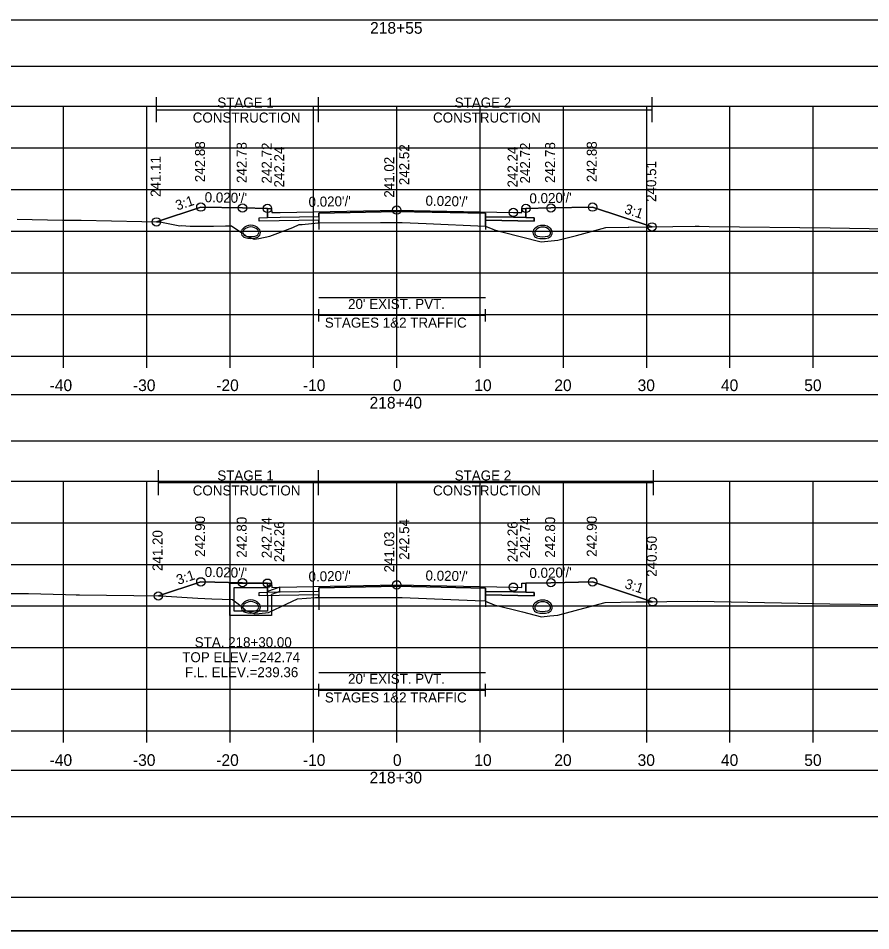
# Model space of a CAD drawing. Extents: x 1369627 to 1374022, y 380035 to 398173.
# Drawn here: x 1372053.1 to 1372155.4, y 384092.2 to 384201.7 of the extents above; entities that cross this region are included whole.
import ezdxf

# ---------------------------------------------------------------- set-up
doc = ezdxf.new("R2010")
doc.units = 0
for name, color, linetype in [('Default', 7, 'Continuous'), ('R_Alt Surface', 7, 'Continuous'), ('R_Axis', 7, 'Continuous'), ('R_Axis Annot', 7, 'Continuous'), ('R_Border', 7, 'Continuous'), ('R_Exist Surface', 7, 'Continuous'), ('R_Fin Surface', 7, 'Continuous'), ('R_Grid', 7, 'Continuous'), ('R_MOT', 7, 'Continuous'), ('R_No Plot', 7, 'Continuous'), ('R_Water', 7, 'Continuous'), ('R_Water Annot', 7, 'Continuous'), ('R_Xsect Elev', 7, 'Continuous'), ('R_Xsect Slope', 7, 'Continuous'), ('T_Vehicle Path Rt', 7, 'Continuous')]:
    doc.layers.add(name, color=color, linetype=linetype)

msp = doc.modelspace()

# ---------------------------------------------------------------- linework, layer by layer
at = {"layer": 'Default'}
for p, q in [((1372089.19, 384165.33), (1372089.19, 384166.83)), ((1372109.19, 384165.33), (1372109.19, 384166.83)), ((1372089.19, 384166.08), (1372109.19, 384166.08)), ((1372089.19, 384120.33), (1372089.19, 384121.83)), ((1372109.19, 384120.33), (1372109.19, 384121.83)), ((1372089.19, 384121.08), (1372109.19, 384121.08))]:
    msp.add_line(p, q, dxfattribs=at)
for points in [[(1371948.53, 384195.99), (1372248.53, 384195.99), (1372248.53, 384201.52), (1371948.53, 384201.52)], [(1371948.53, 384151), (1372248.53, 384151), (1372248.53, 384156.52), (1371948.53, 384156.52)], [(1371948.53, 384105.9), (1372248.53, 384105.9), (1372248.53, 384111.42), (1371948.53, 384111.42)]]:
    msp.add_lwpolyline(points, close=True, dxfattribs=at)
at = {"layer": 'R_Alt Surface'}
for points in [[(1372083.03, 384178.91), (1372083.03, 384177.81), (1372084.53, 384177.84), (1372089.19, 384177.93), (1372089.19, 384178.35), (1372098.53, 384178.53), (1372109.19, 384178.32), (1372109.19, 384177.9), (1372112.53, 384177.84), (1372114.03, 384177.81), (1372114.03, 384178.91)], [(1372083.03, 384133.92), (1372083.03, 384132.83), (1372084.53, 384132.86), (1372089.19, 384132.95), (1372089.19, 384133.37), (1372098.53, 384133.55), (1372109.19, 384133.34), (1372109.19, 384132.92), (1372112.53, 384132.86), (1372114.03, 384132.83), (1372114.03, 384133.92)]]:
    msp.add_lwpolyline(points, dxfattribs=at)
for points in [[(1372082.03, 384177.79), (1372083.03, 384177.81), (1372084.53, 384177.84), (1372089.19, 384177.93), (1372089.19, 384177.51), (1372082.03, 384177.37)], [(1372115.03, 384177.79), (1372114.03, 384177.81), (1372112.53, 384177.84), (1372109.19, 384177.9), (1372109.19, 384177.49), (1372115.03, 384177.37)], [(1372082.03, 384132.81), (1372083.03, 384132.83), (1372084.53, 384132.86), (1372089.19, 384132.95), (1372089.19, 384132.53), (1372082.03, 384132.39)], [(1372115.03, 384132.81), (1372114.03, 384132.83), (1372112.53, 384132.86), (1372109.19, 384132.92), (1372109.19, 384132.51), (1372115.03, 384132.39)]]:
    msp.add_lwpolyline(points, close=True, dxfattribs=at)
at = {"layer": 'R_Axis'}
for p, q in [((1371948.53, 384161.18), (1372248.53, 384161.18)), ((1372058.53, 384159.78), (1372058.53, 384161.18)), ((1372068.53, 384159.78), (1372068.53, 384161.18)), ((1372078.53, 384159.78), (1372078.53, 384161.18)), ((1372088.53, 384159.78), (1372088.53, 384161.18)), ((1372098.53, 384159.78), (1372098.53, 384161.18)), ((1372108.53, 384159.78), (1372108.53, 384161.18)), ((1372118.53, 384159.78), (1372118.53, 384161.18)), ((1372128.53, 384159.78), (1372128.53, 384161.18)), ((1372138.53, 384159.78), (1372138.53, 384161.18)), ((1372148.53, 384159.78), (1372148.53, 384161.18)), ((1371948.53, 384116.18), (1372248.53, 384116.18)), ((1372058.53, 384114.78), (1372058.53, 384116.18)), ((1372068.53, 384114.78), (1372068.53, 384116.18)), ((1372078.53, 384114.78), (1372078.53, 384116.18)), ((1372088.53, 384114.78), (1372088.53, 384116.18)), ((1372098.53, 384114.78), (1372098.53, 384116.18)), ((1372108.53, 384114.78), (1372108.53, 384116.18)), ((1372118.53, 384114.78), (1372118.53, 384116.18)), ((1372128.53, 384114.78), (1372128.53, 384116.18)), ((1372138.53, 384114.78), (1372138.53, 384116.18)), ((1372148.53, 384114.78), (1372148.53, 384116.18))]:
    msp.add_line(p, q, dxfattribs=at)
at = {"layer": 'R_Border'}
msp.add_line((1372256.71, 384096.18), (1371940.53, 384096.18), dxfattribs=at)
at = {"layer": 'R_Exist Surface'}
for points in [[(1372052.97, 384177.6), (1372058.42, 384177.48), (1372058.6, 384177.48), (1372060.67, 384177.49), (1372067.94, 384177.32), (1372070.08, 384177.28), (1372071.69, 384176.99), (1372072.5, 384176.82), (1372072.7, 384176.85), (1372073.72, 384176.78), (1372074.19, 384176.78), (1372076.54, 384176.79), (1372077.97, 384176.8), (1372078.69, 384176.82), (1372079.83, 384176.06), (1372080.07, 384175.94), (1372080.42, 384175.61), (1372080.59, 384175.55), (1372081.44, 384175.23), (1372081.97, 384175.29), (1372083.32, 384175.59), (1372086.06, 384176.6), (1372086.83, 384176.97), (1372087.17, 384176.99), (1372089.05, 384177.17), (1372096.59, 384177.2), (1372099.19, 384177.2), (1372102.08, 384177.08), (1372109.16, 384176.78), (1372110.17, 384176.36), (1372110.24, 384176.33), (1372111.13, 384176.1), (1372115.85, 384174.89), (1372116.67, 384174.97), (1372117.86, 384175.09), (1372120.1, 384175.67), (1372123.62, 384176.6), (1372134.35, 384176.77), (1372134.82, 384176.77), (1372136.01, 384176.75), (1372150.57, 384176.56), (1372162.25, 384176.38)], [(1372051.54, 384132.68), (1372053.93, 384132.69), (1372054.34, 384132.69), (1372058.76, 384132.57), (1372060.04, 384132.52), (1372060.45, 384132.53), (1372070.21, 384132.38), (1372074.65, 384132.13), (1372076.33, 384132.02), (1372078.83, 384131.96), (1372079.88, 384131.15), (1372080.42, 384130.64), (1372081.39, 384130.27), (1372081.5, 384130.23), (1372082.04, 384130.29), (1372083.15, 384130.39), (1372085.35, 384131.44), (1372086.64, 384132.04), (1372088.78, 384132.18), (1372089.04, 384132.2), (1372090.09, 384132.21), (1372099.19, 384132.21), (1372107.93, 384131.83), (1372109.15, 384131.78), (1372109.16, 384131.77), (1372110.24, 384131.33), (1372113.63, 384130.47), (1372115.9, 384129.89), (1372116.9, 384129.99), (1372117.86, 384130.08), (1372120.97, 384130.92), (1372123.56, 384131.6), (1372127.27, 384131.66), (1372134.64, 384131.75), (1372146.7, 384131.52), (1372150.51, 384131.45), (1372168.72, 384131.24)]]:
    msp.add_lwpolyline(points, dxfattribs=at)
at = {"layer": 'R_Fin Surface'}
for points in [[(1372069.69, 384177.29), (1372075.02, 384179.06), (1372080.02, 384178.96), (1372083.02, 384178.9), (1372083.52, 384178.9), (1372083.53, 384178.4), (1372084.53, 384178.42), (1372086.53, 384178.46), (1372098.53, 384178.7), (1372110.53, 384178.46), (1372112.53, 384178.42), (1372113.53, 384178.4), (1372113.54, 384178.9), (1372114.04, 384178.9), (1372117.04, 384178.96), (1372122.04, 384179.06), (1372129.17, 384176.69)], [(1372069.92, 384132.38), (1372075.02, 384134.08), (1372080.02, 384133.98), (1372083.02, 384133.92), (1372083.52, 384133.92), (1372083.53, 384133.42), (1372084.53, 384133.44), (1372086.53, 384133.48), (1372098.53, 384133.72), (1372110.53, 384133.48), (1372112.53, 384133.44), (1372113.53, 384133.42), (1372113.54, 384133.92), (1372114.04, 384133.92), (1372117.04, 384133.98), (1372122.04, 384134.08), (1372129.24, 384131.68)]]:
    msp.add_lwpolyline(points, dxfattribs=at)
at = {"layer": 'R_Grid'}
for p, q in [((1371948.53, 384191.18), (1372248.53, 384191.18)), ((1372058.53, 384161.18), (1372058.53, 384191.18)), ((1372068.53, 384161.18), (1372068.53, 384191.18)), ((1372078.53, 384161.18), (1372078.53, 384191.18)), ((1372088.53, 384161.18), (1372088.53, 384191.18)), ((1372098.53, 384161.18), (1372098.53, 384191.18)), ((1372108.53, 384161.18), (1372108.53, 384191.18)), ((1372118.53, 384161.18), (1372118.53, 384191.18)), ((1372128.53, 384161.18), (1372128.53, 384191.18)), ((1372138.53, 384161.18), (1372138.53, 384191.18)), ((1372148.53, 384161.18), (1372148.53, 384191.18)), ((1371948.53, 384186.18), (1372248.53, 384186.18)), ((1371948.53, 384181.18), (1372248.53, 384181.18)), ((1371948.53, 384176.18), (1372248.53, 384176.18)), ((1371948.53, 384171.18), (1372248.53, 384171.18)), ((1371948.53, 384166.18), (1372248.53, 384166.18)), ((1371948.53, 384161.18), (1372248.53, 384161.18)), ((1371948.53, 384146.18), (1372248.53, 384146.18)), ((1372058.53, 384116.18), (1372058.53, 384146.18)), ((1372068.53, 384116.18), (1372068.53, 384146.18)), ((1372078.53, 384116.18), (1372078.53, 384146.18)), ((1372088.53, 384116.18), (1372088.53, 384146.18)), ((1372098.53, 384116.18), (1372098.53, 384146.18)), ((1372108.53, 384116.18), (1372108.53, 384146.18)), ((1372118.53, 384116.18), (1372118.53, 384146.18)), ((1372128.53, 384116.18), (1372128.53, 384146.18)), ((1372138.53, 384116.18), (1372138.53, 384146.18)), ((1372148.53, 384116.18), (1372148.53, 384146.18)), ((1371948.53, 384141.18), (1372248.53, 384141.18)), ((1371948.53, 384136.18), (1372248.53, 384136.18)), ((1371948.53, 384131.18), (1372248.53, 384131.18)), ((1371948.53, 384126.18), (1372248.53, 384126.18)), ((1371948.53, 384121.18), (1372248.53, 384121.18)), ((1371948.53, 384116.18), (1372248.53, 384116.18))]:
    msp.add_line(p, q, dxfattribs=at)
at = {"layer": 'R_MOT'}
for p, q in [((1372069.69, 384189.26), (1372069.69, 384192.26)), ((1372089.15, 384189.26), (1372089.15, 384192.26)), ((1372129.17, 384189.26), (1372129.17, 384192.26)), ((1372069.69, 384190.76), (1372129.17, 384190.76)), ((1372069.92, 384144.5), (1372069.92, 384147.5)), ((1372089.15, 384144.5), (1372089.15, 384147.5)), ((1372129.35, 384144.5), (1372129.35, 384147.5)), ((1372069.92, 384146), (1372129.35, 384146))]:
    msp.add_line(p, q, dxfattribs=at)
at = {"layer": 'R_No Plot'}
msp.add_line((1371928.13, 384092.2), (1372261.46, 384092.2), dxfattribs=at)
for points in [[(1371928.12, 384305.53), (1372261.46, 384305.53), (1372261.46, 384092.19), (1371928.12, 384092.19)], [(1372174.45, 384301.64), (1372194.07, 384301.64), (1372194.07, 384291.76), (1372210.18, 384291.76), (1372233.38, 384291.76), (1372233.38, 384259.09), (1372256.59, 384259.09), (1372256.71, 384096.18), (1371940.53, 384096.18), (1371940.53, 384301.64)]]:
    msp.add_lwpolyline(points, close=True, dxfattribs=at)
for points in [[(1372089.19, 384168.2), (1372109.19, 384168.2)], [(1372089.19, 384123.21), (1372109.19, 384123.21)]]:
    msp.add_lwpolyline(points, dxfattribs=at)
for centre in [(1372075.02, 384179.06), (1372080.02, 384178.96), (1372083.02, 384178.9), (1372114.04, 384178.9), (1372117.04, 384178.96), (1372122.04, 384179.06), (1372098.53, 384178.7), (1372112.53, 384178.42), (1372069.69, 384177.29), (1372129.17, 384176.69), (1372075.02, 384134.08), (1372080.02, 384133.98), (1372083.02, 384133.92), (1372117.04, 384133.98), (1372122.04, 384134.08), (1372098.53, 384133.72), (1372112.53, 384133.44), (1372069.92, 384132.38), (1372129.24, 384131.68)]:
    msp.add_circle(centre, 0.5, dxfattribs=at)
at = {"layer": 'R_Water'}
for p, q in [((1372078.52, 384133.92), (1372083.27, 384133.92)), ((1372078.52, 384132.42), (1372078.52, 384133.92)), ((1372079.02, 384132.42), (1372079.02, 384133.42)), ((1372079.02, 384133.42), (1372083.02, 384133.42)), ((1372083.35, 384133.76), (1372083.02, 384133.42)), ((1372084.52, 384133.44), (1372083.02, 384132.92)), ((1372083.35, 384133.76), (1372083.27, 384133.92)), ((1372083.02, 384132.42), (1372083.02, 384132.92)), ((1372084.52, 384132.91), (1372083.52, 384132.56)), ((1372083.52, 384132.42), (1372083.52, 384132.56))]:
    msp.add_line(p, q, dxfattribs=at)
for points in [[(1372084.52, 384132.91), (1372084.52, 384133.44)], [(1372083.52, 384132.42), (1372083.52, 384130.04), (1372081.02, 384130.04), (1372078.52, 384130.04), (1372078.52, 384132.42)], [(1372083.02, 384132.42), (1372083.02, 384130.54), (1372081.02, 384130.54), (1372079.02, 384130.54), (1372079.02, 384132.42)]]:
    msp.add_lwpolyline(points, dxfattribs=at)
for centre, radius, start, end in [((1372080.51, 384176.03), 0.646, 136.3515, 253.9529), ((1372081.02, 384175.54), 1.35, 43.6485, 136.3515), ((1372080.51, 384176.03), 0.438, 136.3515, 253.9529), ((1372081.02, 384175.54), 1.15, 43.6485, 136.3515), ((1372081.53, 384176.03), 0.438, 286.0471, 43.6485), ((1372081.53, 384176.03), 0.646, 286.0471, 43.6485), ((1372115.53, 384176.01), 0.646, 136.3515, 253.9529), ((1372116.04, 384175.52), 1.35, 43.6485, 136.3515), ((1372115.53, 384176.01), 0.438, 136.3515, 253.9529), ((1372116.04, 384175.52), 1.15, 43.6485, 136.3515), ((1372116.55, 384176.01), 0.438, 286.0471, 43.6485), ((1372116.55, 384176.01), 0.646, 286.0471, 43.6485), ((1372081.02, 384177.81), 2.5, 253.9529, 286.0471), ((1372081.02, 384177.81), 2.29, 253.9529, 286.0471), ((1372116.04, 384177.79), 2.5, 253.9529, 286.0471), ((1372116.04, 384177.79), 2.29, 253.9529, 286.0471), ((1372080.51, 384131.05), 0.646, 136.3515, 253.9529), ((1372080.51, 384131.05), 0.646, 136.3515, 253.9529), ((1372081.02, 384130.56), 1.35, 43.6485, 136.3515), ((1372081.02, 384130.56), 1.35, 43.6485, 136.3515), ((1372080.51, 384131.05), 0.438, 136.3515, 253.9529), ((1372080.51, 384131.05), 0.438, 136.3515, 253.9529), ((1372081.02, 384130.56), 1.15, 43.6485, 136.3515), ((1372081.02, 384130.56), 1.15, 43.6485, 136.3515), ((1372081.53, 384131.05), 0.438, 286.0471, 43.6485), ((1372081.53, 384131.05), 0.438, 286.0471, 43.6485), ((1372081.53, 384131.05), 0.646, 286.0471, 43.6485), ((1372081.53, 384131.05), 0.646, 286.0471, 43.6485), ((1372115.53, 384131.03), 0.646, 136.3515, 253.9529), ((1372116.04, 384130.54), 1.35, 43.6485, 136.3515), ((1372115.53, 384131.03), 0.438, 136.3515, 253.9529), ((1372116.04, 384130.54), 1.15, 43.6485, 136.3515), ((1372116.55, 384131.03), 0.438, 286.0471, 43.6485), ((1372116.55, 384131.03), 0.646, 286.0471, 43.6485), ((1372081.02, 384132.83), 2.5, 253.9529, 286.0471), ((1372081.02, 384132.83), 2.5, 253.9529, 286.0471), ((1372081.02, 384132.83), 2.29, 253.9529, 286.0471), ((1372081.02, 384132.83), 2.29, 253.9529, 286.0471), ((1372116.04, 384132.81), 2.5, 253.9529, 286.0471), ((1372116.04, 384132.81), 2.29, 253.9529, 286.0471)]:
    msp.add_arc(centre, radius, start, end, dxfattribs=at)
at = {"layer": 'R_Xsect Elev'}
for p, q in [((1372098.53, 384177.2), (1372098.53, 384187.2)), ((1372098.53, 384132.21), (1372098.53, 384142.21))]:
    msp.add_line(p, q, dxfattribs=at)
at = {"layer": 'T_Vehicle Path Rt'}
for p, q in [((1372083.03, 384177.81), (1372083.03, 384178.9)), ((1372089.19, 384178.35), (1372089.19, 384176.39)), ((1372089.19, 384178.35), (1372089.19, 384177.93)), ((1372109.19, 384178.32), (1372109.19, 384176.39)), ((1372114.04, 384178.9), (1372114.03, 384177.81)), ((1372089.19, 384177.93), (1372089.19, 384177.51)), ((1372089.19, 384177.17), (1372089.19, 384177.51)), ((1372089.19, 384177.51), (1372089.19, 384177.17)), ((1372109.19, 384177.49), (1372109.19, 384177.9)), ((1372109.19, 384177.49), (1372109.19, 384176.76)), ((1372109.19, 384176.76), (1372109.19, 384177.49)), ((1372083.03, 384132.83), (1372083.03, 384133.92)), ((1372089.19, 384133.37), (1372089.19, 384130.72)), ((1372109.19, 384133.34), (1372109.19, 384131.09)), ((1372114.04, 384133.92), (1372114.03, 384132.83)), ((1372089.19, 384132.2), (1372089.19, 384132.53)), ((1372089.19, 384132.53), (1372089.19, 384132.2)), ((1372109.19, 384132.51), (1372109.19, 384132.92)), ((1372109.19, 384131.76), (1372109.19, 384132.51)), ((1372109.19, 384132.51), (1372109.19, 384131.76))]:
    msp.add_line(p, q, dxfattribs=at)
for points in [[(1372083.03, 384178.9), (1372083.02, 384178.9), (1372080.02, 384178.96), (1372075.02, 384179.06), (1372069.69, 384177.29)], [(1372109.19, 384177.9), (1372109.19, 384178.32), (1372098.53, 384178.53), (1372089.19, 384178.35)], [(1372129.17, 384176.69), (1372122.04, 384179.06), (1372117.04, 384178.96), (1372114.04, 384178.9)], [(1372069.69, 384177.29), (1372070.08, 384177.28), (1372071.69, 384176.99), (1372072.5, 384176.82), (1372072.7, 384176.85), (1372073.72, 384176.78), (1372074.19, 384176.78), (1372076.54, 384176.79), (1372077.97, 384176.8), (1372078.69, 384176.82), (1372079.83, 384176.06), (1372080.07, 384175.94), (1372080.42, 384175.61), (1372080.59, 384175.55), (1372081.44, 384175.23), (1372081.97, 384175.29), (1372083.32, 384175.59), (1372086.06, 384176.6), (1372086.83, 384176.97), (1372087.17, 384176.99), (1372089.05, 384177.17), (1372089.19, 384177.17)], [(1372089.19, 384177.51), (1372082.03, 384177.37), (1372082.03, 384177.79), (1372083.03, 384177.81)], [(1372089.19, 384177.17), (1372096.59, 384177.2), (1372099.19, 384177.2), (1372102.08, 384177.08), (1372109.16, 384176.78), (1372109.19, 384176.76)], [(1372114.03, 384177.81), (1372115.03, 384177.79), (1372115.03, 384177.37), (1372109.19, 384177.49)], [(1372109.19, 384176.76), (1372110.17, 384176.36), (1372110.24, 384176.33), (1372111.13, 384176.1), (1372115.85, 384174.89), (1372116.67, 384174.97), (1372117.86, 384175.09), (1372120.1, 384175.67), (1372123.62, 384176.6), (1372129.17, 384176.69)], [(1372083.03, 384133.92), (1372083.02, 384133.92), (1372080.02, 384133.98), (1372075.02, 384134.08), (1372069.92, 384132.38)], [(1372109.19, 384132.92), (1372109.19, 384133.34), (1372098.53, 384133.55), (1372089.19, 384133.37)], [(1372089.19, 384133.37), (1372089.19, 384132.95), (1372089.19, 384132.53)], [(1372129.24, 384131.68), (1372122.04, 384134.08), (1372117.04, 384133.98), (1372114.04, 384133.92)], [(1372069.92, 384132.38), (1372070.21, 384132.38), (1372074.65, 384132.13), (1372076.33, 384132.02), (1372078.83, 384131.96), (1372079.88, 384131.15), (1372080.42, 384130.64), (1372081.39, 384130.27), (1372081.5, 384130.23), (1372082.04, 384130.29), (1372083.15, 384130.39), (1372085.35, 384131.44), (1372086.64, 384132.04), (1372088.78, 384132.18), (1372089.04, 384132.2), (1372089.19, 384132.2)], [(1372089.19, 384132.53), (1372082.03, 384132.39), (1372082.03, 384132.81), (1372083.03, 384132.83)], [(1372114.03, 384132.83), (1372115.03, 384132.81), (1372115.03, 384132.39), (1372109.19, 384132.51)], [(1372089.19, 384132.2), (1372090.09, 384132.21), (1372099.19, 384132.21), (1372107.93, 384131.83), (1372109.15, 384131.78), (1372109.16, 384131.77), (1372109.19, 384131.76)], [(1372109.19, 384131.76), (1372110.24, 384131.33), (1372113.63, 384130.47), (1372115.9, 384129.89), (1372116.9, 384129.99), (1372117.86, 384130.08), (1372120.97, 384130.92), (1372123.56, 384131.6), (1372127.27, 384131.66), (1372129.24, 384131.68)]]:
    msp.add_lwpolyline(points, dxfattribs=at)

# ---------------------------------------------------------------- texts
at = {"layer": 'R_Axis Annot'}
for s, height, p in [('218+55', 1.4, (1372095.33, 384199.88)), ("20' EXIST. PVT.", 1.2, (1372092.69, 384166.84)), ('STAGES 1&2 TRAFFIC', 1.2, (1372089.9, 384164.6)), ('-40', 1.4, (1372056.87, 384156.98)), ('-30', 1.4, (1372066.87, 384156.98)), ('-20', 1.4, (1372076.87, 384156.98)), ('-10', 1.4, (1372087.27, 384156.98)), ('0', 1.4, (1372098.07, 384156.98)), ('10', 1.4, (1372107.84, 384156.98)), ('20', 1.4, (1372117.44, 384156.98)), ('30', 1.4, (1372127.44, 384156.98)), ('40', 1.4, (1372137.44, 384156.98)), ('50', 1.4, (1372147.44, 384156.98)), ('218+40', 1.4, (1372095.27, 384154.88)), ("20' EXIST. PVT.", 1.2, (1372092.69, 384121.84)), ('STAGES 1&2 TRAFFIC', 1.2, (1372089.9, 384119.6)), ('-40', 1.4, (1372056.87, 384111.98)), ('-30', 1.4, (1372066.87, 384111.98)), ('-20', 1.4, (1372076.87, 384111.98)), ('-10', 1.4, (1372087.27, 384111.98)), ('0', 1.4, (1372098.07, 384111.98)), ('10', 1.4, (1372107.84, 384111.98)), ('20', 1.4, (1372117.44, 384111.98)), ('30', 1.4, (1372127.44, 384111.98)), ('40', 1.4, (1372137.44, 384111.98)), ('50', 1.4, (1372147.44, 384111.98)), ('218+30', 1.4, (1372095.27, 384109.88))]:
    msp.add_text(s, height=height, dxfattribs=at).set_placement(p)
at = {"layer": 'R_MOT'}
for s, p in [('STAGE 1', (1372077, 384191.02)), ('STAGE 2', (1372105.49, 384191.02)), ('CONSTRUCTION', (1372074.05, 384189.22)), ('CONSTRUCTION', (1372102.89, 384189.22)), ('STAGE 1', (1372077, 384146.25)), ('STAGE 2', (1372105.49, 384146.25)), ('CONSTRUCTION', (1372074.05, 384144.45)), ('CONSTRUCTION', (1372102.89, 384144.45))]:
    msp.add_text(s, height=1.2, dxfattribs=at).set_placement(p)
at = {"layer": 'R_Water Annot'}
for s, p in [('STA. 218+30.00', (1372074.29, 384126.23)), ('TOP ELEV.=242.74', (1372072.79, 384124.43)), ('F.L. ELEV.=239.36', (1372073.11, 384122.63))]:
    msp.add_text(s, height=1.2, dxfattribs=at).set_placement(p)
at = {"layer": 'R_Xsect Elev'}
for s, p in [('242.88', (1372075.52, 384182.06)), ('242.78', (1372080.52, 384181.96)), ('242.72', (1372083.52, 384181.9)), ('242.24', (1372085.03, 384181.42)), ('242.52', (1372100.03, 384181.7)), ('242.24', (1372113.03, 384181.42)), ('242.72', (1372114.54, 384181.9)), ('242.78', (1372117.54, 384181.96)), ('242.88', (1372122.54, 384182.06)), ('241.11', (1372070.19, 384180.29)), ('241.02', (1372098.23, 384180.2)), ('240.51', (1372129.67, 384179.69)), ('242.90', (1372075.52, 384137.08)), ('242.80', (1372080.52, 384136.98)), ('242.74', (1372083.52, 384136.92)), ('242.26', (1372085.03, 384136.44)), ('242.54', (1372100.03, 384136.72)), ('242.26', (1372113.03, 384136.44)), ('242.74', (1372114.54, 384136.92)), ('242.80', (1372117.54, 384136.98)), ('242.90', (1372122.54, 384137.08)), ('241.20', (1372070.42, 384135.38)), ('241.03', (1372098.23, 384135.21)), ('240.50', (1372129.74, 384134.68))]:
    msp.add_text(s, height=1.2, rotation=90, dxfattribs=at).set_placement(p)
at = {"layer": 'R_Xsect Slope'}
for s, rotation, p in [("0.020'/'", 358.8542, (1372075.47, 384179.66)), ("0.020'/'", 1.1458, (1372087.96, 384179.09)), ("0.020'/'", 358.8542, (1372101.98, 384179.24)), ("0.020'/'", 1.1458, (1372114.47, 384179.51)), ('3:1', 18.4332, (1372072.2, 384178.65)), ('3:1', 341.5668, (1372125.76, 384178.35)), ("0.020'/'", 358.8542, (1372075.47, 384134.67)), ("0.020'/'", 1.1458, (1372114.47, 384134.53)), ('3:1', 18.4332, (1372072.31, 384133.71)), ("0.020'/'", 1.1458, (1372087.96, 384134.11)), ("0.020'/'", 358.8542, (1372101.98, 384134.25)), ('3:1', 341.5668, (1372125.8, 384133.36))]:
    msp.add_text(s, height=1.2, rotation=rotation, dxfattribs=at).set_placement(p)

doc.saveas('drawing.dxf')
